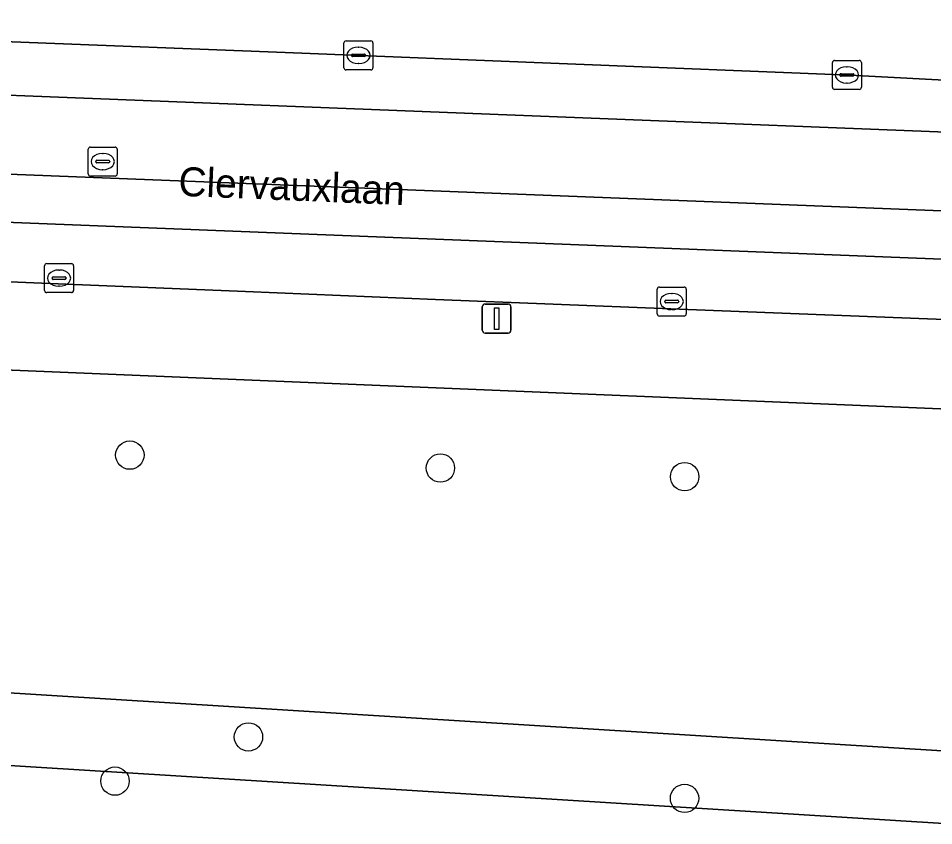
# Model space of a CAD drawing. Extents: x 160786 to 161429, y 386828 to 387485.
# Drawn here: x 160874.5 to 160906.07, y 387264.64 to 387292.47 of the extents above; entities that cross this region are included whole.
import ezdxf

# ---------------------------------------------------------------- set-up
doc = ezdxf.new("R2010")
doc.units = 0
for name, color, linetype in [('IMGEO_Boom', 7, 'Continuous'), ('IMGEO_Groenvoorziening', 7, 'Continuous'), ('IMGEO_Kolk', 7, 'Continuous'), ('IMGEO_Lichtmast', 7, 'Continuous'), ('IMGEO_Openbare_ruimte_label', 7, 'Continuous'), ('IMGEO_Parkeervlak_gesloten', 7, 'Continuous'), ('IMGEO_Rijbaan_lokaal_gesloten', 7, 'Continuous'), ('IMGEO_Rioolput', 7, 'Continuous'), ('IMGEO_Voetpad_open', 7, 'Continuous')]:
    doc.layers.add(name, color=color, linetype=linetype)

msp = doc.modelspace()

# ---------------------------------------------------------------- linework, layer by layer
at = {"layer": 'IMGEO_Boom'}
for centre in [(160878.345, 387277.413), (160889.055, 387276.967), (160897.476, 387276.67), (160882.436, 387267.701), (160877.832, 387266.178), (160897.473, 387265.581)]:
    msp.add_circle(centre, 0.489, dxfattribs=at)
at = {"layer": 'IMGEO_Groenvoorziening'}
for points in [[(160864.865, 387292.026), (160883.707, 387291.292), (160903.179, 387290.512), (160919.292, 387289.653), (160922.606, 387289.538)], [(160930.033, 387278.018), (160861.027, 387280.897), (160851.302, 387281.171), (160839.56, 387279.931), (160836.269, 387279.543)], [(160834.811, 387277.593), (160838.011, 387256.413), (160838.257, 387254.225), (160838.408, 387251.698), (160843.703, 387251.997), (160844.572, 387271.057), (160931.324, 387265.674), (160931.962, 387276.255)], [(160846.953, 387268.405), (160931.231, 387263.175), (160931.324, 387265.674), (160844.572, 387271.057), (160843.703, 387251.997), (160838.408, 387251.698), (160839.07, 387240.649)]]:
    msp.add_lwpolyline(points, dxfattribs=at)
msp.add_lwpolyline([(160846.953, 387268.405), (160843.499, 387234.641), (160847.345, 387234.602), (160847.869, 387250), (160848.368, 387264.653), (160868.733, 387264.08), (160868.749, 387264.457), (160869.918, 387264.407), (160875.217, 387264.176), (160875.202, 387263.82), (160931.172, 387261.589), (160931.231, 387263.175)], close=True, dxfattribs=at)
at = {"layer": 'IMGEO_Kolk'}
for p, q in [((160885.729, 387290.766), (160885.729, 387291.618)), ((160885.804, 387291.692), (160886.656, 387291.692)), ((160886.73, 387291.618), (160886.73, 387290.766)), ((160886.217, 387291.472), (160886.242, 387291.472)), ((160885.988, 387291.186), (160885.988, 387291.198)), ((160886.426, 387291.149), (160886.028, 387291.149)), ((160886.031, 387291.235), (160886.429, 387291.235)), ((160886.472, 387291.198), (160886.472, 387291.186)), ((160902.647, 387291.017), (160903.499, 387291.017)), ((160886.656, 387290.692), (160885.804, 387290.692)), ((160886.24, 387290.912), (160886.215, 387290.912)), ((160902.572, 387290.091), (160902.572, 387290.943)), ((160903.06, 387290.797), (160903.085, 387290.797)), ((160903.573, 387290.943), (160903.573, 387290.091)), ((160902.831, 387290.511), (160902.831, 387290.523)), ((160903.269, 387290.474), (160902.871, 387290.474)), ((160902.874, 387290.56), (160903.272, 387290.56)), ((160903.315, 387290.523), (160903.315, 387290.511)), ((160903.083, 387290.237), (160903.058, 387290.237)), ((160903.499, 387290.017), (160902.647, 387290.017)), ((160875.404, 387283.087), (160875.404, 387283.939)), ((160875.479, 387284.013), (160876.331, 387284.013)), ((160875.892, 387283.793), (160875.917, 387283.793)), ((160876.405, 387283.939), (160876.405, 387283.087)), ((160875.663, 387283.507), (160875.663, 387283.519)), ((160876.101, 387283.47), (160875.703, 387283.47)), ((160875.706, 387283.556), (160876.104, 387283.556)), ((160876.147, 387283.519), (160876.147, 387283.507)), ((160875.915, 387283.233), (160875.89, 387283.233)), ((160896.531, 387282.281), (160896.531, 387283.133)), ((160896.606, 387283.207), (160897.458, 387283.207)), ((160897.532, 387283.133), (160897.532, 387282.281)), ((160876.331, 387283.013), (160875.479, 387283.013)), ((160897.019, 387282.987), (160897.044, 387282.987)), ((160896.79, 387282.701), (160896.79, 387282.713)), ((160897.228, 387282.664), (160896.83, 387282.664)), ((160896.833, 387282.75), (160897.231, 387282.75)), ((160897.274, 387282.713), (160897.274, 387282.701)), ((160897.458, 387282.207), (160896.606, 387282.207)), ((160897.042, 387282.427), (160897.017, 387282.427))]:
    msp.add_line(p, q, dxfattribs=at)
for points in [[(160885.729, 387290.766), (160885.729, 387291.618)], [(160885.804, 387291.692), (160886.656, 387291.692)], [(160886.73, 387291.618), (160886.73, 387290.766)], [(160902.647, 387291.017), (160903.499, 387291.017)], [(160886.656, 387290.692), (160885.804, 387290.692)], [(160902.572, 387290.091), (160902.572, 387290.943)], [(160903.573, 387290.943), (160903.573, 387290.091)], [(160903.499, 387290.017), (160902.647, 387290.017)], [(160875.404, 387283.087), (160875.404, 387283.939)], [(160875.479, 387284.013), (160876.331, 387284.013)], [(160876.405, 387283.939), (160876.405, 387283.087)], [(160896.531, 387282.281), (160896.531, 387283.133)], [(160896.606, 387283.207), (160897.458, 387283.207)], [(160897.532, 387283.133), (160897.532, 387282.281)], [(160876.331, 387283.013), (160875.479, 387283.013)], [(160897.458, 387282.207), (160896.606, 387282.207)]]:
    msp.add_lwpolyline(points, dxfattribs=at)
for centre, radius, start, end in [((160885.806, 387291.616), 0.0765, 91.552, 178.448), ((160885.806, 387291.616), 0.0765, 91.552, 178.448), ((160886.654, 387291.616), 0.0765, 1.552, 88.448), ((160886.654, 387291.616), 0.0765, 1.552, 88.448), ((160886.028, 387291.195), 0.0403, 85.8775, 175.7526), ((160886.025, 387291.185), 0.0366, 178.938, 274.7102), ((160886.429, 387291.192), 0.043, 264.8664, 352.4533), ((160886.433, 387291.197), 0.0386, 1.7309, 96.639), ((160902.649, 387290.941), 0.0765, 91.552, 178.448), ((160902.649, 387290.941), 0.0765, 91.552, 178.448), ((160903.497, 387290.941), 0.0765, 1.552, 88.448), ((160903.497, 387290.941), 0.0765, 1.552, 88.448), ((160885.806, 387290.768), 0.0765, 181.552, 268.448), ((160885.806, 387290.768), 0.0765, 181.552, 268.448), ((160886.654, 387290.768), 0.0765, 271.552, 358.448), ((160886.654, 387290.768), 0.0765, 271.552, 358.448), ((160902.871, 387290.52), 0.0403, 85.8775, 175.7526), ((160902.868, 387290.51), 0.0366, 178.938, 274.7102), ((160903.272, 387290.517), 0.043, 264.8664, 352.4533), ((160903.276, 387290.522), 0.0386, 1.7309, 96.639), ((160902.649, 387290.093), 0.0765, 181.552, 268.448), ((160902.649, 387290.093), 0.0765, 181.552, 268.448), ((160903.497, 387290.093), 0.0765, 271.552, 358.448), ((160903.497, 387290.093), 0.0765, 271.552, 358.448), ((160875.481, 387283.937), 0.0765, 91.552, 178.448), ((160875.481, 387283.937), 0.0765, 91.552, 178.448), ((160876.329, 387283.937), 0.0765, 1.552, 88.448), ((160876.329, 387283.937), 0.0765, 1.552, 88.448), ((160875.703, 387283.516), 0.0403, 85.8775, 175.7526), ((160875.7, 387283.506), 0.0366, 178.938, 274.7102), ((160876.104, 387283.513), 0.043, 264.8664, 352.4533), ((160876.108, 387283.518), 0.0386, 1.7309, 96.639), ((160896.608, 387283.131), 0.0765, 91.552, 178.448), ((160896.608, 387283.131), 0.0765, 91.552, 178.448), ((160897.456, 387283.131), 0.0765, 1.552, 88.448), ((160897.456, 387283.131), 0.0765, 1.552, 88.448), ((160875.481, 387283.089), 0.0765, 181.552, 268.448), ((160875.481, 387283.089), 0.0765, 181.552, 268.448), ((160876.329, 387283.089), 0.0765, 271.552, 358.448), ((160876.329, 387283.089), 0.0765, 271.552, 358.448), ((160896.83, 387282.71), 0.0403, 85.8775, 175.7526), ((160896.827, 387282.7), 0.0366, 178.938, 274.7102), ((160897.231, 387282.707), 0.043, 264.8664, 352.4533), ((160897.235, 387282.712), 0.0386, 1.7309, 96.639), ((160896.608, 387282.283), 0.0765, 181.552, 268.448), ((160896.608, 387282.283), 0.0765, 181.552, 268.448), ((160897.456, 387282.283), 0.0765, 271.552, 358.448), ((160897.456, 387282.283), 0.0765, 271.552, 358.448)]:
    msp.add_arc(centre, radius, start, end, dxfattribs=at)
for centre, major_axis, ratio, start_param, end_param in [((160886.216, 387291.192), (-0.387, 0.002), 0.722429, 4.712389, 7.853982), ((160886.241, 387291.192), (-0.39, 0.002), 0.717154, 1.570796, 4.712389), ((160903.059, 387290.517), (-0.387, 0.002), 0.722429, 4.712389, 7.853982), ((160903.084, 387290.517), (-0.39, 0.002), 0.717154, 1.570796, 4.712389), ((160875.891, 387283.513), (-0.387, 0.002), 0.722429, 4.712389, 7.853982), ((160875.916, 387283.513), (-0.39, 0.002), 0.717154, 1.570796, 4.712389), ((160897.018, 387282.707), (-0.387, 0.002), 0.722429, 4.712389, 7.853982), ((160897.043, 387282.707), (-0.39, 0.002), 0.717154, 1.570796, 4.712389)]:
    msp.add_ellipse(centre, major_axis=major_axis, ratio=ratio, start_param=start_param, end_param=end_param, dxfattribs=at)
at = {"layer": 'IMGEO_Lichtmast'}
for p, q in [((160890.497, 387281.72), (160890.497, 387282.52)), ((160890.497, 387282.52), (160890.497, 387281.72)), ((160890.597, 387282.62), (160891.387, 387282.62)), ((160891.387, 387282.62), (160890.597, 387282.62)), ((160891.487, 387282.52), (160891.487, 387281.72)), ((160891.487, 387281.72), (160891.487, 387282.52)), ((160891.387, 387281.62), (160890.597, 387281.62)), ((160890.597, 387281.62), (160891.387, 387281.62))]:
    msp.add_line(p, q, dxfattribs=at)
msp.add_lwpolyline([(160890.917, 387282.495), (160891.067, 387282.495), (160891.067, 387281.745), (160890.917, 387281.745), (160890.917, 387282.495)], dxfattribs=at)
for centre, start, end in [((160890.597, 387282.52), 90, 180), ((160890.597, 387282.52), 90, 180), ((160891.387, 387282.52), 0, 90), ((160891.387, 387282.52), 360, 90), ((160890.597, 387281.72), 180, 270), ((160890.597, 387281.72), 180, 270), ((160891.387, 387281.72), 270, 0), ((160891.387, 387281.72), 270, 0)]:
    msp.add_arc(centre, 0.1, start, end, dxfattribs=at)
at = {"layer": 'IMGEO_Parkeervlak_gesloten'}
msp.add_lwpolyline([(160922.36, 387283.534), (160857.433, 387286.095), (160857.378, 387284.01), (160857.838, 387283.996), (160868.893, 387283.601), (160876.145, 387283.302), (160882.338, 387283.048), (160888.887, 387282.778), (160896.999, 387282.46), (160908.51, 387282.008), (160922.275, 387281.445)], close=True, dxfattribs=at)
at = {"layer": 'IMGEO_Rijbaan_lokaal_gesloten'}
for points in [[(160922.54, 387287.916), (160852.556, 387290.669), (160852.667, 387292.35), (160850.327, 387292.409), (160849.066, 387292.441), (160847.985, 387292.468), (160847.407, 387292.455)], [(160856.466, 387284.078), (160856.989, 387284.021), (160857.378, 387284.01), (160857.433, 387286.095), (160852.514, 387286.283), (160852.513, 387287.944), (160922.428, 387285.2), (160922.54, 387287.916)]]:
    msp.add_lwpolyline(points, dxfattribs=at)
for points in [[(160903.179, 387290.512), (160883.707, 387291.292), (160864.865, 387292.026), (160861.12, 387292.138), (160852.667, 387292.35), (160852.556, 387290.669), (160922.54, 387287.916), (160922.606, 387289.538), (160919.292, 387289.653)], [(160852.514, 387286.283), (160857.433, 387286.095), (160922.36, 387283.534), (160922.428, 387285.2), (160852.513, 387287.944)]]:
    msp.add_lwpolyline(points, close=True, dxfattribs=at)
at = {"layer": 'IMGEO_Rioolput'}
for p, q in [((160876.909, 387287.105), (160876.909, 387287.957)), ((160876.984, 387288.031), (160877.836, 387288.031)), ((160877.91, 387287.957), (160877.91, 387287.105)), ((160877.168, 387287.525), (160877.168, 387287.537)), ((160877.211, 387287.574), (160877.609, 387287.574)), ((160877.397, 387287.811), (160877.422, 387287.811)), ((160877.652, 387287.537), (160877.652, 387287.525)), ((160877.606, 387287.488), (160877.208, 387287.488)), ((160877.42, 387287.251), (160877.395, 387287.251)), ((160877.836, 387287.031), (160876.984, 387287.031))]:
    msp.add_line(p, q, dxfattribs=at)
for points in [[(160876.909, 387287.105), (160876.909, 387287.957)], [(160876.984, 387288.031), (160877.836, 387288.031)], [(160877.91, 387287.957), (160877.91, 387287.105)], [(160877.836, 387287.031), (160876.984, 387287.031)]]:
    msp.add_lwpolyline(points, dxfattribs=at)
for centre, radius, start, end in [((160876.986, 387287.955), 0.0765, 91.552, 178.448), ((160876.986, 387287.955), 0.0765, 91.552, 178.448), ((160877.834, 387287.955), 0.0765, 1.552, 88.448), ((160877.834, 387287.955), 0.0765, 1.552, 88.448), ((160877.208, 387287.534), 0.0403, 85.8775, 175.7526), ((160877.205, 387287.524), 0.0366, 178.938, 274.7102), ((160877.609, 387287.531), 0.043, 264.8664, 352.4533), ((160877.613, 387287.536), 0.0386, 1.7309, 96.639), ((160876.986, 387287.107), 0.0765, 181.552, 268.448), ((160876.986, 387287.107), 0.0765, 181.552, 268.448), ((160877.834, 387287.107), 0.0765, 271.552, 358.448), ((160877.834, 387287.107), 0.0765, 271.552, 358.448)]:
    msp.add_arc(centre, radius, start, end, dxfattribs=at)
for centre, major_axis, ratio, start_param, end_param in [((160877.396, 387287.531), (-0.387, 0.002), 0.722429, 4.712389, 7.853982), ((160877.421, 387287.531), (-0.39, 0.002), 0.717154, 1.570796, 4.712389)]:
    msp.add_ellipse(centre, major_axis=major_axis, ratio=ratio, start_param=start_param, end_param=end_param, dxfattribs=at)
at = {"layer": 'IMGEO_Voetpad_open'}
for points in [[(160896.999, 387282.46), (160888.887, 387282.778), (160882.338, 387283.048), (160876.145, 387283.302), (160868.893, 387283.601), (160857.838, 387283.996), (160857.378, 387284.01), (160856.989, 387284.021), (160856.466, 387284.078), (160856.468, 387283.899)], [(160985.436, 387278.903), (160980.359, 387279.105), (160950.333, 387280.298), (160933.466, 387280.969), (160927.234, 387281.243), (160922.275, 387281.445), (160908.51, 387282.008), (160896.999, 387282.46)], [(160836.269, 387279.543), (160839.56, 387279.931), (160851.302, 387281.171), (160861.027, 387280.897), (160930.033, 387278.018), (160935.973, 387278.033), (160936.103, 387278.033), (160989.965, 387275.902), (160991.077, 387275.887), (160990.365, 387276.566), (160989.596, 387277.179), (160988.775, 387277.72)]]:
    msp.add_lwpolyline(points, dxfattribs=at)

# ---------------------------------------------------------------- texts
at = {"layer": 'IMGEO_Openbare_ruimte_label'}
msp.add_text('Clervauxlaan', height=1, rotation=357.6498, dxfattribs=at).set_placement((160880.009, 387286.351))

doc.saveas('drawing.dxf')
